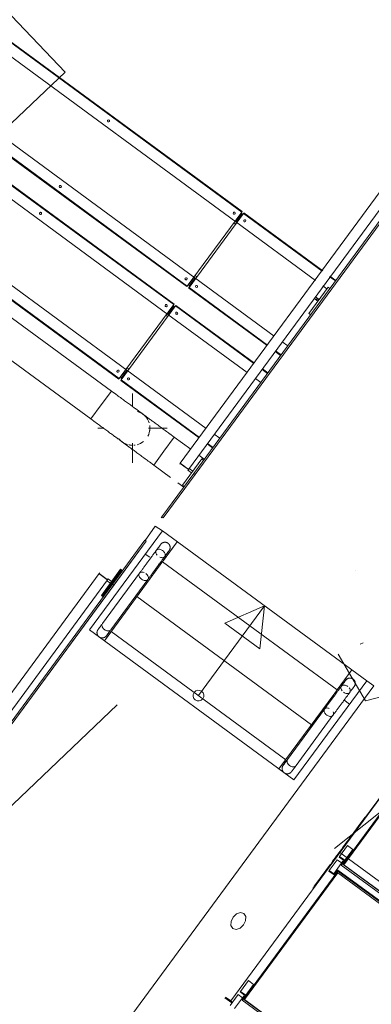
# Model space of a CAD drawing. Header units: metres. Extents: x 135583 to 135939, y 457896 to 458258.
# Tile 260 of 599: x 135780.22 to 135781.84, y 457943.4 to 457947.95. Entities that reach past the tile are written whole.
import ezdxf

# ---------------------------------------------------------------- set-up
doc = ezdxf.new("R2010")
doc.units = ezdxf.units.M
doc.linetypes.add('Hidden', pattern=[4, 2, -2])
doc.layers.add('NIEUWE INSTALLATIE', color=250, linetype='Continuous', lineweight=0)

msp = doc.modelspace()

# ---------------------------------------------------------------- linework, layer by layer
at = {"layer": 'NIEUWE INSTALLATIE', "linetype": 'Hidden'}
for p, q in [((135780.4281, 457947.7094), (135777.6647, 457950.6015)), ((135780.4281, 457947.7094), (135777.6647, 457950.6015)), ((135778.982, 457946.3277), (135780.4281, 457947.7094)), ((135778.982, 457946.3277), (135780.4281, 457947.7094)), ((135779.2223, 457943.4045), (135782.5746, 457946.6076)), ((135779.2223, 457943.4045), (135782.5746, 457946.6076)), ((135780.8746, 457945.6536), (135780.8713, 457945.649)), ((135780.8746, 457945.6536), (135780.8713, 457945.649)), ((135780.541, 457945.1319), (135780.8773, 457945.5896)), ((135780.8773, 457945.5896), (135781.8202, 457944.8969)), ((135781.4839, 457944.4392), (135780.541, 457945.1319)), ((135781.8202, 457944.8969), (135781.4839, 457944.4392)), ((135782.577, 457944.846), (135781.6723, 457944.1214)), ((135782.577, 457944.846), (135781.6723, 457944.1214)), ((135781.6965, 457944.1036), (135782.9375, 457943.1919)), ((135781.6965, 457944.1036), (135782.9375, 457943.1919))]:
    msp.add_line(p, q, dxfattribs=at)
at = {"layer": 'NIEUWE INSTALLATIE'}
for p, q in [((135780.0426, 457947.944), (135781.2434, 457947.0618)), ((135781.2451, 457947.0642), (135780.0444, 457947.9464)), ((135780.0078, 457947.905), (135781.2166, 457947.0169)), ((135782.3085, 457947.7376), (135780.9595, 457945.9015)), ((135781.0272, 457946.759), (135779.8183, 457947.6471)), ((135780.9985, 457945.8729), (135782.3188, 457947.67)), ((135779.7898, 457947.5999), (135780.9906, 457946.7177)), ((135779.7916, 457947.6023), (135780.9923, 457946.7201)), ((135782.3252, 457947.628), (135781.0227, 457945.8551)), ((135781.0291, 457945.8503), (135782.3269, 457947.6169)), ((135779.7288, 457947.5169), (135780.9296, 457946.6347)), ((135780.9314, 457946.6371), (135779.7306, 457947.5193)), ((135779.694, 457947.4779), (135780.9028, 457946.5898)), ((135780.7134, 457946.3319), (135779.5045, 457947.22)), ((135779.476, 457947.1727), (135780.6768, 457946.2906)), ((135779.4778, 457947.1752), (135780.6785, 457946.293)), ((135781.2434, 457947.0618), (135780.9923, 457946.7201)), ((135781.0004, 457946.7142), (135781.2514, 457947.0559)), ((135781.2202, 457947.0218), (135781.245, 457947.0556)), ((135781.2202, 457947.0218), (135781.245, 457947.0556)), ((135781.2398, 457947.0594), (135781.245, 457947.0556)), ((135781.2451, 457947.0642), (135781.2434, 457947.0618)), ((135781.2514, 457947.0559), (135781.6153, 457946.7886)), ((135781.6171, 457946.791), (135781.2532, 457947.0583)), ((135781.2132, 457947.0083), (135781.2073, 457947.0126)), ((135781.2166, 457947.0169), (135781.2202, 457947.0218)), ((135781.2202, 457947.0218), (135781.2166, 457947.0169)), ((135781.2166, 457947.0169), (135781.5845, 457946.7467)), ((135781.0236, 457946.7542), (135780.9987, 457946.7204)), ((135781.0236, 457946.7542), (135780.9987, 457946.7204)), ((135781.0236, 457946.7542), (135781.0272, 457946.759)), ((135781.0272, 457946.759), (135781.0236, 457946.7542)), ((135781.3937, 457946.4897), (135781.0272, 457946.759)), ((135781.0365, 457946.7633), (135781.0285, 457946.7693)), ((135781.649, 457946.7638), (135781.6758, 457946.7441)), ((135781.6776, 457946.7465), (135781.6508, 457946.7662)), ((135780.9923, 457946.7201), (135780.9906, 457946.7177)), ((135780.9986, 457946.7118), (135781.3611, 457946.4454)), ((135781.0004, 457946.7142), (135781.3629, 457946.4479)), ((135781.5533, 457946.5943), (135781.6421, 457946.7152)), ((135781.6182, 457946.7219), (135781.637, 457946.7081)), ((135781.6421, 457946.7152), (135781.6502, 457946.7092)), ((135781.5948, 457946.6507), (135781.5782, 457946.6628)), ((135781.5841, 457946.6709), (135781.6007, 457946.6587)), ((135781.6007, 457946.6587), (135781.5859, 457946.6614)), ((135781.5859, 457946.6614), (135781.5948, 457946.6507)), ((135781.5948, 457946.6507), (135781.6007, 457946.6587)), ((135781.6007, 457946.6587), (135781.5948, 457946.6507)), ((135780.9296, 457946.6347), (135780.6785, 457946.293)), ((135780.6866, 457946.2871), (135780.9376, 457946.6288)), ((135780.9064, 457946.5946), (135780.9312, 457946.6285)), ((135780.9064, 457946.5946), (135780.9312, 457946.6285)), ((135780.9314, 457946.6371), (135780.9296, 457946.6347)), ((135780.9376, 457946.6288), (135780.9394, 457946.6312)), ((135780.9376, 457946.6288), (135781.3, 457946.3625)), ((135781.3018, 457946.3649), (135780.9394, 457946.6312)), ((135780.6419, 457946.2355), (135780.1628, 457946.5875)), ((135780.9015, 457946.5796), (135780.8935, 457946.5855)), ((135780.9028, 457946.5898), (135781.2692, 457946.3206)), ((135781.5614, 457946.5883), (135781.5533, 457946.5943)), ((135781.4556, 457946.4443), (135781.4307, 457946.4626)), ((135780.0681, 457946.4585), (135780.5471, 457946.1066)), ((135781.3981, 457946.4183), (135781.423, 457946.4)), ((135781.3999, 457946.4207), (135781.4248, 457946.4024)), ((135780.7098, 457946.3271), (135780.6849, 457946.2932)), ((135780.7098, 457946.3271), (135780.6849, 457946.2932)), ((135780.7098, 457946.3271), (135780.7134, 457946.3319)), ((135780.7134, 457946.3319), (135780.7098, 457946.3271)), ((135781.0795, 457946.063), (135780.7134, 457946.3319)), ((135780.7227, 457946.3362), (135780.7147, 457946.3421)), ((135781.3371, 457946.3352), (135781.362, 457946.317)), ((135781.3638, 457946.3194), (135781.3389, 457946.3377)), ((135780.6785, 457946.293), (135780.6768, 457946.2906)), ((135780.6848, 457946.2846), (135780.6866, 457946.2871)), ((135780.6848, 457946.2846), (135781.0469, 457946.0187)), ((135780.6866, 457946.2871), (135781.0486, 457946.0211)), ((135781.3064, 457946.2933), (135781.3312, 457946.2751)), ((135780.6419, 457946.2355), (135780.5945, 457946.1711)), ((135780.5945, 457946.1711), (135780.6419, 457946.2355)), ((135780.662, 457946.2207), (135780.6419, 457946.2355)), ((135780.7396, 457946.1633), (135780.7396, 457946.2245)), ((135780.5945, 457946.1711), (135780.5471, 457946.1066)), ((135780.5471, 457946.1066), (135780.5945, 457946.1711)), ((135780.5471, 457946.1066), (135780.5673, 457946.0918)), ((135780.5796, 457946.0645), (135780.6076, 457946.0645)), ((135780.8128, 457946.0645), (135780.8996, 457946.0645)), ((135780.8846, 457945.9579), (135780.932, 457946.0224)), ((135780.932, 457946.0224), (135780.8846, 457945.9579)), ((135780.932, 457946.0224), (135780.9118, 457946.0372)), ((135781.0083, 457945.9663), (135780.932, 457946.0224)), ((135781.1418, 457946.0172), (135781.1169, 457946.0355)), ((135780.7396, 457945.9045), (135780.7396, 457945.9947)), ((135781.0843, 457945.9911), (135781.1092, 457945.9729)), ((135781.0861, 457945.9935), (135781.111, 457945.9753)), ((135780.8373, 457945.8934), (135780.8846, 457945.9579)), ((135780.8846, 457945.9579), (135780.8373, 457945.8934)), ((135780.9702, 457945.8006), (135781.059, 457945.9215)), ((135781.0707, 457945.9205), (135781.0458, 457945.9387)), ((135781.059, 457945.9215), (135781.0671, 457945.9155)), ((135780.8171, 457945.9082), (135780.8373, 457945.8934)), ((135780.8373, 457945.8934), (135780.9155, 457945.836)), ((135780.979, 457945.8872), (135780.974, 457945.8909)), ((135781.0116, 457945.857), (135780.9951, 457945.8691)), ((135780.9985, 457945.8729), (135780.9978, 457945.8734)), ((135781.001, 457945.8772), (135781.0176, 457945.865)), ((135780.8747, 457945.6536), (135781.0227, 457945.8551)), ((135781.0291, 457945.8504), (135780.8811, 457945.6489)), ((135781.0176, 457945.865), (135781.0116, 457945.857)), ((135781.0291, 457945.8503), (135781.0227, 457945.8551)), ((135781.0227, 457945.8551), (135781.0291, 457945.8504)), ((135780.9492, 457945.8112), (135780.976, 457945.7915)), ((135780.9783, 457945.7947), (135780.9702, 457945.8006)), ((135780.8811, 457945.6489), (135780.8747, 457945.6536)), ((135780.8436, 457945.6113), (135780.7983, 457945.5454)), ((135780.8773, 457945.5896), (135780.8436, 457945.6113)), ((135780.541, 457945.1319), (135780.8773, 457945.5896)), ((135780.8027, 457945.5422), (135777.9608, 457941.6739)), ((135780.7962, 457945.5469), (135780.6482, 457945.3454)), ((135780.6547, 457945.3407), (135780.8027, 457945.5422)), ((135780.8027, 457945.5422), (135780.7962, 457945.5469)), ((135780.7983, 457945.5454), (135780.8027, 457945.5422)), ((135780.9458, 457945.5393), (135780.8668, 457945.4318)), ((135780.9458, 457945.5393), (135780.8777, 457945.4466)), ((135780.7983, 457945.4821), (135780.8187, 457945.4672)), ((135780.8668, 457945.4318), (135780.6095, 457945.0816)), ((135780.8592, 457945.4374), (135780.8668, 457945.4318)), ((135780.8777, 457945.4466), (135781.6836, 457944.8546)), ((135780.5851, 457945.3918), (135778.0392, 457941.9265)), ((135780.6846, 457945.4118), (135780.5958, 457945.2909)), ((135780.6837, 457945.4106), (135780.5995, 457945.2881)), ((135780.6046, 457945.3775), (135780.5996, 457945.3812)), ((135780.7719, 457945.394), (135780.6005, 457945.1608)), ((135780.6038, 457945.285), (135780.6884, 457945.409)), ((135780.6884, 457945.409), (135780.6837, 457945.4106)), ((135780.6926, 457945.4059), (135780.6846, 457945.4118)), ((135782.6422, 457945.3909), (135781.1928, 457943.4181)), ((135781.77, 457945.4067), (135781.7697, 457945.4069)), ((135778.0781, 457941.8979), (135780.624, 457945.3632)), ((135780.6482, 457945.3454), (135778.1023, 457941.8801)), ((135778.1088, 457941.8754), (135780.6547, 457945.3407)), ((135780.6184, 457945.3674), (135780.6214, 457945.3651)), ((135780.6215, 457945.3589), (135780.6372, 457945.3473)), ((135780.6431, 457945.3554), (135780.6266, 457945.3675)), ((135780.6372, 457945.3473), (135780.6431, 457945.3554)), ((135780.6394, 457945.1322), (135780.8101, 457945.3645)), ((135780.6482, 457945.3454), (135780.6547, 457945.3407)), ((135780.6482, 457945.3454), (135780.6547, 457945.3407)), ((135780.8101, 457945.3645), (135780.8104, 457945.3649)), ((135780.5958, 457945.2909), (135780.6038, 457945.285)), ((135780.5995, 457945.2881), (135780.603, 457945.2856)), ((135780.603, 457945.2856), (135780.6038, 457945.285)), ((135780.7593, 457945.2855), (135781.5652, 457944.6934)), ((135781.0438, 457944.8282), (135781.3487, 457945.2433)), ((135781.3487, 457945.2433), (135781.1656, 457945.1629)), ((135781.3487, 457945.2433), (135781.3268, 457945.0445)), ((135781.1656, 457945.1629), (135781.3268, 457945.0445)), ((135780.6095, 457945.0816), (135780.541, 457945.1319)), ((135780.6409, 457945.1243), (135780.6095, 457945.0816)), ((135780.6409, 457945.1243), (135781.4468, 457944.5322)), ((135781.4468, 457944.5322), (135780.6409, 457945.1243)), ((135781.7904, 457945.0665), (135781.8037, 457945.0719)), ((135781.6727, 457944.8397), (135781.7517, 457944.9472)), ((135781.6836, 457944.8546), (135781.7517, 457944.9472)), ((135778.9345, 457940.9015), (135781.8524, 457944.8732)), ((135781.8202, 457944.8969), (135781.4839, 457944.4392)), ((135781.8524, 457944.8732), (135781.8202, 457944.8969)), ((135781.4154, 457944.4895), (135781.6727, 457944.8397)), ((135781.6791, 457944.8351), (135781.6727, 457944.8397)), ((135781.561, 457944.6778), (135781.6525, 457944.8097)), ((135781.6525, 457944.8097), (135781.5724, 457944.6934)), ((135781.7412, 457944.7894), (135781.7147, 457944.8089)), ((135781.6258, 457944.766), (135781.4544, 457944.5327)), ((135781.494, 457944.5051), (135781.6647, 457944.7374)), ((135781.626, 457944.7663), (135781.6258, 457944.766)), ((135781.8016, 457944.2484), (135782.1733, 457944.7543)), ((135781.5724, 457944.6934), (135781.561, 457944.6778)), ((135782.1446, 457944.6406), (135781.7109, 457944.0502)), ((135782.1445, 457944.6319), (135781.7146, 457944.0467)), ((135781.4154, 457944.4895), (135781.4468, 457944.5322)), ((135781.4839, 457944.4392), (135781.4154, 457944.4895)), ((135781.7281, 457944.1517), (135781.7934, 457944.2406)), ((135781.7934, 457944.2406), (135781.8125, 457944.2665)), ((135781.7958, 457944.2389), (135781.7934, 457944.2406)), ((135781.8024, 457944.2478), (135781.8, 457944.2496)), ((135781.8149, 457944.2648), (135781.8125, 457944.2665)), ((135781.658, 457944.053), (135781.7297, 457944.1505)), ((135781.7305, 457944.15), (135781.7281, 457944.1517)), ((135781.6953, 457944.0851), (135781.732, 457944.1351)), ((135781.7562, 457944.1173), (135781.7194, 457944.0673)), ((135781.7562, 457944.1173), (135781.732, 457944.1351)), ((135781.5845, 457943.9563), (135781.653, 457944.0495)), ((135781.6477, 457944.0203), (135781.6844, 457944.0703)), ((135781.6555, 457944.0478), (135781.653, 457944.0495)), ((135781.6564, 457944.0541), (135781.6588, 457944.0524)), ((135781.7135, 457944.0677), (135781.6678, 457944.0055)), ((135781.7046, 457944.0555), (135781.6844, 457944.0703)), ((135781.6953, 457944.0851), (135781.6934, 457944.0825)), ((135781.6934, 457944.0825), (135781.7135, 457944.0677)), ((135781.7194, 457944.0673), (135781.6953, 457944.0851)), ((135781.7029, 457944.0448), (135781.7194, 457944.0673)), ((135781.7237, 457944.0676), (135781.7211, 457944.0695)), ((135781.729, 457944.0748), (135781.7264, 457944.0768)), ((135781.7304, 457944.0767), (135781.7277, 457944.0786)), ((135781.6869, 457944.0175), (135781.2532, 457943.4272)), ((135781.6868, 457944.0089), (135781.2568, 457943.4237)), ((135781.6477, 457944.0203), (135781.6458, 457944.0177)), ((135781.6458, 457944.0177), (135781.67, 457944)), ((135781.6678, 457944.0055), (135781.6477, 457944.0203)), ((135781.67, 457944), (135781.686, 457944.0218)), ((135781.6857, 457944.0214), (135782.8623, 457943.1569)), ((135781.6865, 457944.0225), (135782.8631, 457943.1581)), ((135781.6868, 457944.0089), (135782.2553, 457943.5912)), ((135782.2635, 457943.5939), (135781.6869, 457944.0175)), ((135781.7029, 457944.0448), (135782.8795, 457943.1803)), ((135781.7113, 457944.0477), (135782.285, 457943.6262)), ((135782.2831, 457943.629), (135781.7146, 457944.0467)), ((135781.5721, 457943.9393), (135781.5745, 457943.9376)), ((135781.587, 457943.9545), (135781.5845, 457943.9563)), ((135781.2375, 457943.462), (135781.2743, 457943.512)), ((135781.2985, 457943.4943), (135781.2743, 457943.512)), ((135781.2375, 457943.462), (135781.2356, 457943.4595)), ((135781.2356, 457943.4595), (135781.2558, 457943.4446)), ((135781.2617, 457943.4443), (135781.2375, 457943.462)), ((135781.2985, 457943.4943), (135781.2617, 457943.4443)), ((135781.1982, 457943.4084), (135781.1659, 457943.4321)), ((135781.1928, 457943.4181), (135781.1687, 457943.4358)), ((135781.19, 457943.3973), (135781.2267, 457943.4473)), ((135781.2009, 457943.4121), (135781.1928, 457943.4181)), ((135781.2558, 457943.4446), (135781.2101, 457943.3825)), ((135781.2469, 457943.4325), (135781.2267, 457943.4473)), ((135781.2452, 457943.4217), (135781.2617, 457943.4443)), ((135781.2452, 457943.4217), (135782.4218, 457942.5573)), ((135781.2536, 457943.4247), (135781.8273, 457943.0032)), ((135781.8254, 457943.006), (135781.2568, 457943.4237)), ((135781.266, 457943.4446), (135781.2633, 457943.4465)), ((135781.2713, 457943.4518), (135781.2687, 457943.4537)), ((135781.2726, 457943.4537), (135781.27, 457943.4556))]:
    msp.add_line(p, q, dxfattribs=at)
at = {"layer": 'NIEUWE INSTALLATIE', "flags": 128}
for points in [[(135780.7869, 457946.129), (135780.786, 457946.1296), (135780.7853, 457946.1301), (135780.7844, 457946.1308), (135780.7834, 457946.1316), (135780.7821, 457946.1325), (135780.7806, 457946.1336), (135780.7789, 457946.1348), (135780.7771, 457946.1362), (135780.775, 457946.1377), (135780.7728, 457946.1393), (135780.7704, 457946.1411), (135780.7679, 457946.143), (135780.7651, 457946.145), (135780.7622, 457946.1471), (135780.7591, 457946.1494), (135780.7559, 457946.1517), (135780.7526, 457946.1542), (135780.749, 457946.1568), (135780.7454, 457946.1595), (135780.7416, 457946.1623), (135780.7377, 457946.1651), (135780.7337, 457946.1681), (135780.7295, 457946.1711), (135780.7253, 457946.1743), (135780.7209, 457946.1775), (135780.7164, 457946.1807), (135780.7119, 457946.1841), (135780.7073, 457946.1875), (135780.7026, 457946.1909), (135780.6978, 457946.1944), (135780.693, 457946.198), (135780.6882, 457946.2015), (135780.6833, 457946.2051), (135780.6783, 457946.2088), (135780.6733, 457946.2124), (135780.6684, 457946.2161), (135780.6634, 457946.2197), (135780.662, 457946.2207)], [(135780.7634, 457946.1409), (135780.7665, 457946.1398), (135780.7695, 457946.1387), (135780.7724, 457946.1374), (135780.7753, 457946.1361), (135780.7781, 457946.1346), (135780.7809, 457946.133), (135780.7836, 457946.1313), (135780.7862, 457946.1295), (135780.7869, 457946.129)], [(135780.7869, 457946.129), (135780.7878, 457946.1283), (135780.7885, 457946.1278), (135780.7894, 457946.1271), (135780.7905, 457946.1263), (135780.7918, 457946.1254), (135780.7933, 457946.1243)], [(135780.7968, 457946.1217), (135780.7988, 457946.1202), (135780.801, 457946.1186), (135780.8034, 457946.1168), (135780.806, 457946.1149), (135780.8088, 457946.1129), (135780.8117, 457946.1108), (135780.8147, 457946.1085), (135780.8179, 457946.1062), (135780.8213, 457946.1037), (135780.8248, 457946.1011), (135780.8285, 457946.0984), (135780.8323, 457946.0957), (135780.8362, 457946.0928), (135780.8402, 457946.0898), (135780.8444, 457946.0868), (135780.8486, 457946.0836), (135780.853, 457946.0804), (135780.8574, 457946.0772), (135780.862, 457946.0738), (135780.8666, 457946.0704), (135780.8713, 457946.067), (135780.876, 457946.0635), (135780.8808, 457946.06), (135780.8857, 457946.0564), (135780.8906, 457946.0528), (135780.8956, 457946.0492), (135780.9005, 457946.0455), (135780.9055, 457946.0419), (135780.9105, 457946.0382), (135780.9118, 457946.0372)], [(135780.5673, 457946.0918), (135780.5723, 457946.0881), (135780.5773, 457946.0845), (135780.5822, 457946.0808), (135780.5872, 457946.0772), (135780.5921, 457946.0736), (135780.597, 457946.07), (135780.6018, 457946.0664), (135780.6066, 457946.0629), (135780.6113, 457946.0595), (135780.6159, 457946.0561), (135780.6205, 457946.0527), (135780.625, 457946.0494), (135780.6294, 457946.0462), (135780.6336, 457946.043), (135780.6378, 457946.04), (135780.6419, 457946.037), (135780.6458, 457946.0341), (135780.6497, 457946.0313), (135780.6533, 457946.0286), (135780.6569, 457946.026), (135780.6603, 457946.0235), (135780.6636, 457946.0211), (135780.6667, 457946.0188), (135780.6696, 457946.0166), (135780.6724, 457946.0146), (135780.675, 457946.0126), (135780.6775, 457946.0109), (135780.6797, 457946.0092), (135780.6818, 457946.0077), (135780.6837, 457946.0063), (135780.6854, 457946.005), (135780.687, 457946.0039), (135780.6883, 457946.0029), (135780.6894, 457946.0021), (135780.6904, 457946.0014), (135780.6911, 457946.0008), (135780.6917, 457946.0004)], [(135780.6922, 457946), (135780.6897, 457946.002), (135780.6872, 457946.004), (135780.6848, 457946.0062), (135780.6825, 457946.0084), (135780.6803, 457946.0107), (135780.6782, 457946.0131), (135780.6762, 457946.0156)], [(135780.8171, 457945.9082), (135780.8121, 457945.9119), (135780.8071, 457945.9156), (135780.8022, 457945.9192), (135780.7972, 457945.9229), (135780.7923, 457945.9265), (135780.7874, 457945.9301), (135780.7826, 457945.9336), (135780.7778, 457945.9371), (135780.7731, 457945.9406), (135780.7685, 457945.944), (135780.7639, 457945.9473), (135780.7594, 457945.9506), (135780.755, 457945.9538), (135780.7508, 457945.957), (135780.7466, 457945.9601), (135780.7425, 457945.9631), (135780.7386, 457945.966), (135780.7347, 457945.9688), (135780.7311, 457945.9715), (135780.7275, 457945.9741), (135780.7241, 457945.9766), (135780.7208, 457945.979), (135780.7177, 457945.9813), (135780.7148, 457945.9834), (135780.712, 457945.9855), (135780.7094, 457945.9874), (135780.7069, 457945.9892), (135780.7047, 457945.9909), (135780.7026, 457945.9924), (135780.7007, 457945.9938), (135780.699, 457945.995), (135780.6974, 457945.9962), (135780.6961, 457945.9971), (135780.695, 457945.998), (135780.694, 457945.9987), (135780.6933, 457945.9992), (135780.6927, 457945.9996)], [(135780.8696, 457945.527), (135780.8695, 457945.527), (135780.8694, 457945.5268), (135780.8692, 457945.5265), (135780.8688, 457945.526), (135780.8684, 457945.5254), (135780.8679, 457945.5247), (135780.8673, 457945.5239), (135780.8666, 457945.523), (135780.8658, 457945.5219), (135780.8649, 457945.5207), (135780.864, 457945.5194), (135780.8629, 457945.5179), (135780.8618, 457945.5164), (135780.8606, 457945.5147), (135780.8593, 457945.513), (135780.8579, 457945.5111), (135780.8564, 457945.5091), (135780.8549, 457945.507), (135780.8533, 457945.5049), (135780.8516, 457945.5026), (135780.8499, 457945.5002), (135780.8481, 457945.4978), (135780.8463, 457945.4953), (135780.8443, 457945.4927), (135780.8424, 457945.49), (135780.8404, 457945.4873), (135780.8383, 457945.4844), (135780.8362, 457945.4816), (135780.834, 457945.4786), (135780.8318, 457945.4757), (135780.8296, 457945.4726), (135780.8274, 457945.4696), (135780.8251, 457945.4665), (135780.8228, 457945.4633), (135780.8205, 457945.4602), (135780.8181, 457945.457), (135780.8158, 457945.4538), (135780.8134, 457945.4505), (135780.811, 457945.4473), (135780.8087, 457945.4441), (135780.8063, 457945.4409), (135780.8039, 457945.4377), (135780.8016, 457945.4345), (135780.7993, 457945.4313), (135780.7969, 457945.4281), (135780.7946, 457945.425), (135780.7924, 457945.4219), (135780.7901, 457945.4189), (135780.7879, 457945.4159), (135780.7858, 457945.4129), (135780.7836, 457945.41), (135780.7815, 457945.4072), (135780.7795, 457945.4044), (135780.7775, 457945.4017), (135780.7755, 457945.399), (135780.7737, 457945.3965), (135780.7719, 457945.3941)], [(135780.8658, 457945.5219), (135780.8663, 457945.5226), (135780.867, 457945.5236), (135780.8677, 457945.5244), (135780.8682, 457945.5252), (135780.8687, 457945.5258), (135780.8691, 457945.5263), (135780.8693, 457945.5267), (135780.8695, 457945.5269), (135780.8696, 457945.527)], [(135780.8696, 457945.527), (135780.8702, 457945.5278), (135780.8708, 457945.5286), (135780.8714, 457945.5293), (135780.8721, 457945.53), (135780.8728, 457945.5306), (135780.8736, 457945.5313), (135780.8743, 457945.5319), (135780.8751, 457945.5324), (135780.8759, 457945.533), (135780.8767, 457945.5335), (135780.8775, 457945.534), (135780.8784, 457945.5344), (135780.8793, 457945.5348), (135780.8802, 457945.5352), (135780.8811, 457945.5355), (135780.882, 457945.5358), (135780.8829, 457945.5361), (135780.8839, 457945.5363), (135780.8848, 457945.5365), (135780.8858, 457945.5367), (135780.8867, 457945.5368), (135780.8877, 457945.5369), (135780.8886, 457945.5369), (135780.8896, 457945.5369), (135780.8906, 457945.5368), (135780.8915, 457945.5368), (135780.8925, 457945.5367), (135780.8934, 457945.5365), (135780.8944, 457945.5363), (135780.8953, 457945.5361), (135780.8963, 457945.5358), (135780.8972, 457945.5355), (135780.8981, 457945.5351), (135780.899, 457945.5348), (135780.8998, 457945.5344), (135780.9007, 457945.5339), (135780.9015, 457945.5334), (135780.9023, 457945.5329), (135780.9031, 457945.5324), (135780.9034, 457945.5322)], [(135780.9034, 457945.5322), (135780.9041, 457945.5316), (135780.9049, 457945.531), (135780.9056, 457945.5304), (135780.9063, 457945.5297), (135780.9069, 457945.529), (135780.9076, 457945.5283), (135780.9082, 457945.5275), (135780.9088, 457945.5267), (135780.9093, 457945.5259), (135780.9098, 457945.5251), (135780.9103, 457945.5243), (135780.9107, 457945.5234), (135780.9111, 457945.5225), (135780.9115, 457945.5216), (135780.9118, 457945.5207), (135780.9121, 457945.5198), (135780.9124, 457945.5189), (135780.9126, 457945.5179), (135780.9128, 457945.517), (135780.913, 457945.516), (135780.9131, 457945.5151), (135780.9132, 457945.5141), (135780.9132, 457945.5132), (135780.9132, 457945.5122), (135780.9132, 457945.5112), (135780.9131, 457945.5103), (135780.913, 457945.5093), (135780.9128, 457945.5084), (135780.9126, 457945.5074), (135780.9124, 457945.5065), (135780.9121, 457945.5055), (135780.9118, 457945.5046), (135780.9115, 457945.5037), (135780.9111, 457945.5028), (135780.9107, 457945.502), (135780.9102, 457945.5011), (135780.9097, 457945.5003), (135780.9092, 457945.4995), (135780.9087, 457945.4987), (135780.9085, 457945.4984)], [(135780.8105, 457945.365), (135780.8123, 457945.3675), (135780.8142, 457945.37), (135780.8161, 457945.3726), (135780.8181, 457945.3753), (135780.8201, 457945.3781), (135780.8222, 457945.3809), (135780.8243, 457945.3838), (135780.8265, 457945.3868), (135780.8287, 457945.3898), (135780.8309, 457945.3928), (135780.8332, 457945.3959), (135780.8355, 457945.399), (135780.8378, 457945.4022), (135780.8401, 457945.4054), (135780.8425, 457945.4086), (135780.8448, 457945.4118), (135780.8472, 457945.415), (135780.8496, 457945.4182), (135780.8519, 457945.4214), (135780.8543, 457945.4246), (135780.8567, 457945.4278), (135780.859, 457945.431), (135780.8613, 457945.4342), (135780.8636, 457945.4373), (135780.8659, 457945.4405), (135780.8682, 457945.4435), (135780.8704, 457945.4466), (135780.8726, 457945.4496), (135780.8748, 457945.4525), (135780.8769, 457945.4554), (135780.879, 457945.4582), (135780.881, 457945.461), (135780.883, 457945.4636), (135780.8849, 457945.4663), (135780.8867, 457945.4688), (135780.8885, 457945.4713), (135780.8903, 457945.4736), (135780.892, 457945.4759), (135780.8936, 457945.4781), (135780.8951, 457945.4802), (135780.8966, 457945.4822), (135780.898, 457945.4841), (135780.8993, 457945.4859), (135780.9005, 457945.4875), (135780.9016, 457945.4891), (135780.9027, 457945.4905), (135780.9037, 457945.4919), (135780.9046, 457945.4931), (135780.9054, 457945.4942), (135780.9061, 457945.4952), (135780.9067, 457945.496), (135780.9073, 457945.4967), (135780.9077, 457945.4973), (135780.908, 457945.4978), (135780.9083, 457945.4981), (135780.9085, 457945.4984), (135780.9085, 457945.4984)], [(135780.9085, 457945.4984), (135780.9085, 457945.4984), (135780.9083, 457945.4982), (135780.9081, 457945.4979), (135780.9078, 457945.4974), (135780.9073, 457945.4968), (135780.9068, 457945.4961), (135780.9062, 457945.4953), (135780.9055, 457945.4944), (135780.9047, 457945.4933), (135780.9046, 457945.4931)], [(135780.6005, 457945.1608), (135780.5988, 457945.1584), (135780.5971, 457945.1561), (135780.5955, 457945.1539), (135780.5939, 457945.1518), (135780.5924, 457945.1498), (135780.591, 457945.1479), (135780.5897, 457945.146), (135780.5884, 457945.1444), (135780.5873, 457945.1428), (135780.5862, 457945.1413), (135780.5852, 457945.1399), (135780.5843, 457945.1387), (135780.5835, 457945.1376), (135780.5827, 457945.1366), (135780.5821, 457945.1357), (135780.5815, 457945.1349), (135780.5811, 457945.1343), (135780.5807, 457945.1338), (135780.5804, 457945.1335), (135780.5803, 457945.1332), (135780.5802, 457945.1331)], [(135780.5842, 457945.1002), (135780.5838, 457945.1005), (135780.5831, 457945.1012), (135780.5824, 457945.1019), (135780.5817, 457945.1026), (135780.5811, 457945.1033), (135780.5805, 457945.104), (135780.5799, 457945.1048), (135780.5794, 457945.1056), (135780.5789, 457945.1064), (135780.5784, 457945.1073), (135780.578, 457945.1081), (135780.5775, 457945.109), (135780.5772, 457945.1099), (135780.5768, 457945.1108), (135780.5765, 457945.1117), (135780.5763, 457945.1126), (135780.576, 457945.1136), (135780.5759, 457945.1145), (135780.5757, 457945.1155), (135780.5756, 457945.1164), (135780.5755, 457945.1174), (135780.5755, 457945.1184), (135780.5755, 457945.1193), (135780.5755, 457945.1203), (135780.5756, 457945.1213), (135780.5757, 457945.1222), (135780.5759, 457945.1232), (135780.5761, 457945.1241), (135780.5763, 457945.1251), (135780.5766, 457945.126), (135780.5769, 457945.1269), (135780.5772, 457945.1278), (135780.5776, 457945.1287), (135780.578, 457945.1296), (135780.5785, 457945.1304), (135780.5789, 457945.1313), (135780.5795, 457945.1321), (135780.58, 457945.1329), (135780.5802, 457945.1331)], [(135780.5802, 457945.1331), (135780.5802, 457945.1332), (135780.5804, 457945.1333), (135780.5806, 457945.1337), (135780.5809, 457945.1341), (135780.5813, 457945.1347), (135780.5819, 457945.1354), (135780.5825, 457945.1362), (135780.5832, 457945.1372), (135780.584, 457945.1383), (135780.5843, 457945.1387)], [(135780.6191, 457945.1045), (135780.6185, 457945.1037), (135780.6179, 457945.103), (135780.6172, 457945.1023), (135780.6166, 457945.1016), (135780.6159, 457945.1009), (135780.6151, 457945.1003), (135780.6144, 457945.0997), (135780.6136, 457945.0991), (135780.6128, 457945.0986), (135780.612, 457945.098), (135780.6111, 457945.0976), (135780.6103, 457945.0971), (135780.6094, 457945.0967), (135780.6085, 457945.0963), (135780.6076, 457945.096), (135780.6067, 457945.0957), (135780.6058, 457945.0954), (135780.6048, 457945.0952), (135780.6039, 457945.095), (135780.6029, 457945.0949), (135780.602, 457945.0948), (135780.601, 457945.0947), (135780.6, 457945.0946), (135780.5991, 457945.0946), (135780.5981, 457945.0947), (135780.5971, 457945.0948), (135780.5962, 457945.0949), (135780.5952, 457945.095), (135780.5943, 457945.0952), (135780.5934, 457945.0955), (135780.5924, 457945.0957), (135780.5915, 457945.096), (135780.5906, 457945.0964), (135780.5897, 457945.0968), (135780.5888, 457945.0972), (135780.588, 457945.0976), (135780.5872, 457945.0981), (135780.5866, 457945.0985)], [(135780.6191, 457945.1045), (135780.6191, 457945.1046), (135780.6193, 457945.1047), (135780.6195, 457945.1051), (135780.6198, 457945.1055), (135780.6203, 457945.1061), (135780.6208, 457945.1068), (135780.6214, 457945.1076), (135780.6221, 457945.1086), (135780.6229, 457945.1097), (135780.6238, 457945.1109), (135780.6247, 457945.1122), (135780.6258, 457945.1136), (135780.6269, 457945.1151), (135780.6281, 457945.1168), (135780.6294, 457945.1186), (135780.6308, 457945.1204), (135780.6323, 457945.1224), (135780.6338, 457945.1245), (135780.6354, 457945.1267), (135780.637, 457945.1289), (135780.6388, 457945.1313), (135780.6394, 457945.1322)], [(135780.6229, 457945.1096), (135780.6222, 457945.1087), (135780.6215, 457945.1078), (135780.6209, 457945.1069), (135780.6203, 457945.1062), (135780.6199, 457945.1056), (135780.6196, 457945.1051), (135780.6193, 457945.1048), (135780.6192, 457945.1046), (135780.6191, 457945.1045)], [(135780.6394, 457945.1322), (135780.6391, 457945.1317), (135780.6388, 457945.1313)], [(135782.879, 457945.0803), (135781.8154, 457944.8038), (135781.6888, 457945.0199)], [(135781.7238, 457944.8995), (135781.7238, 457944.8994), (135781.7236, 457944.8992), (135781.7234, 457944.8989), (135781.7231, 457944.8984), (135781.7227, 457944.8978), (135781.7221, 457944.8971), (135781.7215, 457944.8963), (135781.7208, 457944.8954), (135781.72, 457944.8943), (135781.7192, 457944.8931), (135781.7182, 457944.8918), (135781.7171, 457944.8903), (135781.716, 457944.8888), (135781.7148, 457944.8871), (135781.7135, 457944.8854), (135781.7121, 457944.8835), (135781.7107, 457944.8815), (135781.7091, 457944.8794), (135781.7075, 457944.8773), (135781.7059, 457944.875), (135781.7041, 457944.8727), (135781.7024, 457944.8702), (135781.7005, 457944.8677), (135781.6986, 457944.8651), (135781.6966, 457944.8624), (135781.6946, 457944.8597), (135781.6925, 457944.8568), (135781.6904, 457944.854), (135781.6883, 457944.851), (135781.6861, 457944.8481), (135781.6839, 457944.845), (135781.6816, 457944.842), (135781.6793, 457944.8389), (135781.677, 457944.8357), (135781.6747, 457944.8326), (135781.6724, 457944.8294), (135781.67, 457944.8262), (135781.6676, 457944.823), (135781.6653, 457944.8197), (135781.6629, 457944.8165), (135781.6605, 457944.8133), (135781.6582, 457944.8101), (135781.6558, 457944.8069), (135781.6535, 457944.8037), (135781.6512, 457944.8006), (135781.6489, 457944.7974), (135781.6466, 457944.7943), (135781.6444, 457944.7913), (135781.6422, 457944.7883), (135781.64, 457944.7853), (135781.6379, 457944.7824), (135781.6358, 457944.7796), (135781.6337, 457944.7768), (135781.6317, 457944.7741), (135781.6298, 457944.7714), (135781.6279, 457944.7689), (135781.6261, 457944.7664), (135781.6258, 457944.766)], [(135781.6647, 457944.7374), (135781.6665, 457944.7399), (135781.6684, 457944.7424), (135781.6703, 457944.745), (135781.6723, 457944.7477), (135781.6744, 457944.7505), (135781.6764, 457944.7534), (135781.6786, 457944.7563), (135781.6807, 457944.7592), (135781.6829, 457944.7622), (135781.6852, 457944.7652), (135781.6874, 457944.7683), (135781.6897, 457944.7714), (135781.692, 457944.7746), (135781.6944, 457944.7778), (135781.6967, 457944.781), (135781.6991, 457944.7842), (135781.7014, 457944.7874), (135781.7038, 457944.7906), (135781.7062, 457944.7938), (135781.7085, 457944.797), (135781.7109, 457944.8003), (135781.7132, 457944.8034), (135781.7156, 457944.8066), (135781.7179, 457944.8098), (135781.7202, 457944.8129), (135781.7224, 457944.8159), (135781.7246, 457944.819), (135781.7268, 457944.822), (135781.729, 457944.8249), (135781.7311, 457944.8278), (135781.7332, 457944.8306), (135781.7352, 457944.8334), (135781.7372, 457944.8361), (135781.7391, 457944.8387), (135781.741, 457944.8412), (135781.7428, 457944.8437), (135781.7445, 457944.846), (135781.7462, 457944.8483), (135781.7478, 457944.8505), (135781.7493, 457944.8526), (135781.7508, 457944.8546), (135781.7522, 457944.8565), (135781.7535, 457944.8583), (135781.7547, 457944.8599), (135781.7559, 457944.8615), (135781.757, 457944.863), (135781.7579, 457944.8643), (135781.7588, 457944.8655), (135781.7596, 457944.8666), (135781.7603, 457944.8676), (135781.761, 457944.8684), (135781.7615, 457944.8691), (135781.7619, 457944.8697), (135781.7623, 457944.8702), (135781.7625, 457944.8706), (135781.7627, 457944.8708), (135781.7628, 457944.8709)], [(135781.7201, 457944.8943), (135781.7205, 457944.895), (135781.7213, 457944.896), (135781.7219, 457944.8968), (135781.7225, 457944.8976), (135781.7229, 457944.8982), (135781.7233, 457944.8987), (135781.7236, 457944.8991), (135781.7237, 457944.8993), (135781.7238, 457944.8994)], [(135781.7238, 457944.8995), (135781.7244, 457944.9002), (135781.725, 457944.901), (135781.7257, 457944.9017), (135781.7264, 457944.9024), (135781.7271, 457944.903), (135781.7278, 457944.9037), (135781.7285, 457944.9043), (135781.7293, 457944.9048), (135781.7301, 457944.9054), (135781.7309, 457944.9059), (135781.7318, 457944.9064), (135781.7326, 457944.9068), (135781.7335, 457944.9072), (135781.7344, 457944.9076), (135781.7353, 457944.9079), (135781.7362, 457944.9082), (135781.7372, 457944.9085), (135781.7381, 457944.9087), (135781.739, 457944.9089), (135781.74, 457944.9091), (135781.741, 457944.9092), (135781.7419, 457944.9093), (135781.7429, 457944.9093), (135781.7438, 457944.9093), (135781.7448, 457944.9093), (135781.7458, 457944.9092), (135781.7467, 457944.9091), (135781.7477, 457944.9089), (135781.7486, 457944.9087), (135781.7496, 457944.9085), (135781.7505, 457944.9082), (135781.7514, 457944.9079), (135781.7523, 457944.9076), (135781.7532, 457944.9072), (135781.7541, 457944.9068), (135781.7549, 457944.9063), (135781.7558, 457944.9058), (135781.7566, 457944.9053), (135781.7574, 457944.9048), (135781.7576, 457944.9046)], [(135781.7576, 457944.9046), (135781.7584, 457944.904), (135781.7591, 457944.9034), (135781.7598, 457944.9028), (135781.7605, 457944.9021), (135781.7612, 457944.9014), (135781.7618, 457944.9007), (135781.7624, 457944.8999), (135781.763, 457944.8991), (135781.7635, 457944.8983), (135781.764, 457944.8975), (135781.7645, 457944.8967), (135781.765, 457944.8958), (135781.7654, 457944.8949), (135781.7658, 457944.894), (135781.7661, 457944.8931), (135781.7664, 457944.8922), (135781.7667, 457944.8913), (135781.7669, 457944.8904), (135781.7671, 457944.8894), (135781.7672, 457944.8885), (135781.7673, 457944.8875), (135781.7674, 457944.8865), (135781.7674, 457944.8856), (135781.7674, 457944.8846), (135781.7674, 457944.8836), (135781.7673, 457944.8827), (135781.7672, 457944.8817), (135781.767, 457944.8808), (135781.7669, 457944.8798), (135781.7666, 457944.8789), (135781.7663, 457944.878), (135781.766, 457944.877), (135781.7657, 457944.8761), (135781.7653, 457944.8752), (135781.7649, 457944.8744), (135781.7645, 457944.8735), (135781.764, 457944.8727), (135781.7635, 457944.8719), (135781.7629, 457944.8711), (135781.7628, 457944.8709)], [(135781.7628, 457944.8709), (135781.7627, 457944.8708), (135781.7626, 457944.8706), (135781.7623, 457944.8703), (135781.762, 457944.8698), (135781.7616, 457944.8692), (135781.7611, 457944.8685), (135781.7605, 457944.8677), (135781.7598, 457944.8668), (135781.759, 457944.8657), (135781.7588, 457944.8655)], [(135781.4384, 457944.4726), (135781.4381, 457944.4729), (135781.4373, 457944.4736), (135781.4366, 457944.4743), (135781.436, 457944.475), (135781.4354, 457944.4757), (135781.4347, 457944.4764), (135781.4342, 457944.4772), (135781.4336, 457944.478), (135781.4331, 457944.4788), (135781.4326, 457944.4797), (135781.4322, 457944.4805), (135781.4318, 457944.4814), (135781.4314, 457944.4823), (135781.4311, 457944.4832), (135781.4308, 457944.4841), (135781.4305, 457944.4851), (135781.4303, 457944.486), (135781.4301, 457944.4869), (135781.4299, 457944.4879), (135781.4298, 457944.4889), (135781.4298, 457944.4898), (135781.4297, 457944.4908), (135781.4297, 457944.4917), (135781.4298, 457944.4927), (135781.4298, 457944.4937), (135781.43, 457944.4946), (135781.4301, 457944.4956), (135781.4303, 457944.4965), (135781.4305, 457944.4975), (135781.4308, 457944.4984), (135781.4311, 457944.4993), (135781.4315, 457944.5002), (135781.4318, 457944.5011), (135781.4323, 457944.502), (135781.4327, 457944.5028), (135781.4332, 457944.5037), (135781.4337, 457944.5045), (135781.4342, 457944.5053), (135781.4344, 457944.5055)], [(135781.4544, 457944.5327), (135781.453, 457944.5308), (135781.4513, 457944.5285), (135781.4497, 457944.5263), (135781.4481, 457944.5242), (135781.4467, 457944.5222), (135781.4453, 457944.5203), (135781.4439, 457944.5185), (135781.4427, 457944.5168), (135781.4415, 457944.5152), (135781.4404, 457944.5137), (135781.4394, 457944.5123), (135781.4385, 457944.5111), (135781.4377, 457944.51), (135781.437, 457944.509), (135781.4363, 457944.5081), (135781.4358, 457944.5073), (135781.4353, 457944.5067), (135781.4349, 457944.5062), (135781.4347, 457944.5059), (135781.4345, 457944.5056), (135781.4344, 457944.5055)], [(135781.4344, 457944.5055), (135781.4345, 457944.5056), (135781.4346, 457944.5058), (135781.4348, 457944.5061), (135781.4352, 457944.5065), (135781.4356, 457944.5071), (135781.4361, 457944.5078), (135781.4367, 457944.5086), (135781.4374, 457944.5096), (135781.4382, 457944.5107), (135781.4385, 457944.5111)], [(135781.4733, 457944.4769), (135781.4734, 457944.477), (135781.4735, 457944.4772), (135781.4738, 457944.4775), (135781.4741, 457944.4779), (135781.4745, 457944.4785), (135781.475, 457944.4792), (135781.4756, 457944.48), (135781.4763, 457944.481), (135781.4771, 457944.4821), (135781.478, 457944.4833), (135781.479, 457944.4846), (135781.48, 457944.486), (135781.4812, 457944.4875), (135781.4824, 457944.4892), (135781.4837, 457944.491), (135781.485, 457944.4928), (135781.4865, 457944.4948), (135781.488, 457944.4969), (135781.4896, 457944.4991), (135781.4913, 457944.5013), (135781.493, 457944.5037), (135781.4937, 457944.5046)], [(135781.4733, 457944.4769), (135781.4727, 457944.4761), (135781.4721, 457944.4754), (135781.4715, 457944.4747), (135781.4708, 457944.474), (135781.4701, 457944.4733), (135781.4694, 457944.4727), (135781.4686, 457944.4721), (135781.4678, 457944.4715), (135781.467, 457944.471), (135781.4662, 457944.4704), (135781.4654, 457944.47), (135781.4645, 457944.4695), (135781.4637, 457944.4691), (135781.4628, 457944.4687), (135781.4619, 457944.4684), (135781.4609, 457944.4681), (135781.46, 457944.4678), (135781.4591, 457944.4676), (135781.4581, 457944.4674), (135781.4572, 457944.4673), (135781.4562, 457944.4672), (135781.4552, 457944.4671), (135781.4543, 457944.467), (135781.4533, 457944.4671), (135781.4523, 457944.4671), (135781.4514, 457944.4672), (135781.4504, 457944.4673), (135781.4495, 457944.4674), (135781.4485, 457944.4676), (135781.4476, 457944.4679), (135781.4467, 457944.4681), (135781.4457, 457944.4685), (135781.4448, 457944.4688), (135781.444, 457944.4692), (135781.4431, 457944.4696), (135781.4422, 457944.47), (135781.4414, 457944.4705), (135781.4408, 457944.4709)], [(135781.4771, 457944.482), (135781.4765, 457944.4812), (135781.4757, 457944.4802), (135781.4751, 457944.4793), (135781.4746, 457944.4786), (135781.4741, 457944.478), (135781.4738, 457944.4775), (135781.4735, 457944.4772), (135781.4734, 457944.477), (135781.4733, 457944.4769)], [(135781.2532, 457943.8212), (135781.2377, 457943.8255), (135781.2195, 457943.8194), (135781.2037, 457943.8046), (135781.1943, 457943.7851), (135781.1939, 457943.766), (135781.2027, 457943.7524)], [(135781.2027, 457943.7524), (135781.2182, 457943.7481), (135781.2364, 457943.7541), (135781.2523, 457943.7689), (135781.2616, 457943.7885), (135781.262, 457943.8076), (135781.2532, 457943.8212)]]:
    msp.add_lwpolyline(points, dxfattribs=at)
at = {"layer": 'NIEUWE INSTALLATIE'}
for centre, radius, start, end in [((135781.2574, 457947.0217), 0.005, 53.696, 233.696), ((135780.7396, 457946.0645), 0.08, 61.9465, 73.583), ((135780.7396, 457946.0645), 0.08, 37.0915, 67.6772), ((135780.7396, 457946.0645), 0.08, 331.9465, 358.3473), ((135780.7396, 457946.0645), 0.08, 350.5656, 360), ((135780.7396, 457946.0645), 0.08, 360, 8.3684), ((135780.7396, 457946.0645), 0.08, 225.8809, 245.6896), ((135780.7396, 457946.0645), 0.08, 226.9465, 253.3473), ((135780.7396, 457946.0645), 0.08, 259.3331, 263.696)]:
    msp.add_arc(centre, radius, start, end, dxfattribs=at)
for centre, major_axis, ratio, start_param, end_param in [((135780.6288, 457947.4835), (-0.00494, -0.00076), 1, 3.926991, 7.068583), ((135780.6288, 457947.4835), (-0.00494, -0.00076), 1, 0.785398, 3.926991), ((135780.4062, 457947.1805), (-0.00498, 0.0004), 1, 4.158804, 7.300397), ((135780.4062, 457947.1805), (-0.00357, -0.0035), 1, 0.160865, 3.302458), ((135780.315, 457947.0564), (-0.00381, -0.00324), 1, 3.373416, 6.515009), ((135780.315, 457947.0564), (0.00196, 0.0046), 1, 2.909769, 6.051362), ((135781.209, 457947.0573), (0.00296, 0.00403), 1, 0, 3.141593), ((135781.209, 457947.0573), (-0.00324, 0.00381), 1, 1.8026, 4.944192), ((135781.2514, 457947.0559), (0.00178, 0.00242), 0.000001, 0, 5.497787), ((135781.2574, 457947.0217), (-0.0046, 0.00196), 1, 1.338983, 4.480575), ((135780.9864, 457946.7542), (-0.00494, -0.00076), 1, 3.926991, 7.068583), ((135780.9864, 457946.7542), (-0.00494, -0.00076), 1, 0.785398, 3.926991), ((135781.0004, 457946.7142), (0.00178, 0.00242), 0.000001, 3.926991, 6.283185), ((135781.0348, 457946.7187), (-0.00494, -0.00076), 1, 3.926991, 7.068583), ((135781.0348, 457946.7187), (-0.00495, 0.00071), 1, 1.079396, 4.220988), ((135780.8952, 457946.6301), (-0.00494, -0.00076), 1, 3.927042, 7.068635), ((135780.8952, 457946.6301), (-0.00451, -0.00216), 1, 0.491409, 3.633001), ((135780.9064, 457946.5946), (0.00355, 0.00484), 0.000001, 2.356194, 6.283185), ((135780.9064, 457946.5946), (0.00355, 0.00484), 0.000001, 0, 2.356194), ((135780.9436, 457946.5946), (0.00296, 0.00403), 1, 0, 3.141593), ((135780.9436, 457946.5946), (-0.00428, -0.00259), 1, 0.392725, 3.534317), ((135780.6726, 457946.3271), (-0.00381, -0.00324), 1, 3.373427, 6.515019), ((135780.6726, 457946.3271), (0.00296, 0.00403), 1, 3.141593, 6.283185), ((135780.721, 457946.2916), (-0.00076, 0.00494), 1, 5.497787, 8.63938), ((135780.721, 457946.2916), (-0.00494, -0.00076), 1, 0.785398, 3.926991), ((135780.7396, 457946.0645), (0.08, 0), 1, 0.295771, 0.75926), ((135780.7396, 457946.0245), (0.0339, 0.0212), 1, 3.700595, 4.153387), ((135780.7396, 457946.0645), (-0.0334, 0.0727), 1, 2.786707, 2.862854), ((135780.7396, 457946.0645), (-0.033, 0.0729), 1, 2.978549, 3.392006), ((135780.7396, 457946.0645), (-0.0412, 0.0686), 1, 3.00845, 3.278531), ((135780.979, 457945.8872), (-0.0195, 0.0143), 0.000001, 4.18879, 8.901179), ((135780.979, 457945.8872), (-0.0195, 0.0143), 0.000001, 3.665191, 8.37758), ((135780.979, 457945.8872), (-0.0195, 0.0143), 0.000001, 0, 1.921676), ((135780.979, 457945.8872), (-0.0195, 0.0143), 0.000001, 2.189563, 2.356194), ((135780.6046, 457945.3775), (-0.0195, 0.0143), 0.000001, 2.098435, 8.209778), ((135780.6046, 457945.3775), (0.0195, -0.0143), 0.000001, 4.539184, 10.467936), ((135780.6046, 457945.3775), (0.0195, -0.0143), 0.000001, 4.072259, 10.205354), ((135780.6046, 457945.3775), (-0.0195, 0.0143), 0.000001, 3.826312, 6.283185), ((135780.6046, 457945.3775), (-0.0195, 0.0143), 0.000001, 0.785398, 3.141593), ((135780.6046, 457945.3775), (0.0195, -0.0143), 0.000001, 1.836215, 2.308761), ((135780.6046, 457945.3775), (-0.0195, 0.0143), 0.000001, 1.836215, 2.308761), ((135780.6046, 457945.3775), (-0.0195, 0.0143), 0.000001, 3.926991, 3.998508), ((135780.6046, 457945.3775), (-0.0195, 0.0143), 0.000001, 2.879793, 3.010693), ((135780.6046, 457945.3775), (-0.0192, -0.0146), 1, 2.049606, 2.067769), ((135781.6939, 457944.1051), (0.0533, 0.0725), 0.000001, 4.058698, 6.283185), ((135781.6254, 457944.0119), (-0.0533, -0.0725), 0.000001, 5.59917, 7.169966)]:
    msp.add_ellipse(centre, major_axis=major_axis, ratio=ratio, start_param=start_param, end_param=end_param, dxfattribs=at)
at = {"layer": 'NIEUWE INSTALLATIE', "extrusion": (0, 0, -1)}
for major_axis, ratio, start_param, end_param in [((0.0195, -0.0143), 0.000001, 4.539184, 10.467936), ((0.0195, -0.0143), 0.000001, 4.072259, 10.205354), ((-0.0195, 0.0143), 0.000001, 3.926991, 6.283185), ((0.0195, -0.0143), 0.000001, 1.836215, 2.308761), ((0.0082, 0.0227), 1, 2.049606, 2.067769)]:
    msp.add_ellipse((135780.979, 457945.8872), major_axis=major_axis, ratio=ratio, start_param=start_param, end_param=end_param, dxfattribs=at)
at = {"layer": 'NIEUWE INSTALLATIE'}
msp.add_ellipse((135781.0438, 457944.8282), major_axis=(0.0148, 0.0201), ratio=1, dxfattribs=at)
for points in [[(135780.9572, 457945.8974), (135780.9574, 457945.898), (135780.9577, 457945.8985), (135780.958, 457945.899)], [(135780.9596, 457945.9015), (135780.9588, 457945.9004), (135780.9581, 457945.8992), (135780.9574, 457945.898)], [(135780.9966, 457945.8706), (135780.9962, 457945.8702), (135780.9958, 457945.8698), (135780.9954, 457945.8694)], [(135780.9958, 457945.8698), (135780.9968, 457945.8707), (135780.9977, 457945.8718), (135780.9985, 457945.8729)], [(135780.8529, 457945.4775), (135780.8512, 457945.4796), (135780.8483, 457945.4841), (135780.8465, 457945.4909), (135780.8474, 457945.497), (135780.8509, 457945.5018), (135780.8565, 457945.5045), (135780.8636, 457945.5048), (135780.8713, 457945.5028), (135780.8762, 457945.5), (135780.8785, 457945.4983)], [(135780.8785, 457945.4983), (135780.8807, 457945.4967), (135780.8849, 457945.4928), (135780.8891, 457945.486), (135780.8909, 457945.4792), (135780.89, 457945.473), (135780.8865, 457945.4683), (135780.8809, 457945.4656), (135780.8739, 457945.4653), (135780.8687, 457945.4667), (135780.8662, 457945.4677)], [(135780.5851, 457945.3918), (135780.5859, 457945.3929), (135780.5868, 457945.3939), (135780.5878, 457945.3949)], [(135780.5882, 457945.3953), (135780.5878, 457945.3949), (135780.5874, 457945.3944), (135780.587, 457945.394)], [(135780.7925, 457945.397), (135780.7897, 457945.3981), (135780.7839, 457945.3993), (135780.7764, 457945.398), (135780.7728, 457945.3953), (135780.7715, 457945.3936)], [(135780.8105, 457945.365), (135780.8117, 457945.3667), (135780.8133, 457945.3709), (135780.8122, 457945.3785), (135780.8079, 457945.3862), (135780.8033, 457945.3907), (135780.8007, 457945.3925)], [(135780.6262, 457945.3667), (135780.6256, 457945.3654), (135780.6249, 457945.3643), (135780.6241, 457945.3632)], [(135780.6256, 457945.3656), (135780.6259, 457945.3661), (135780.6262, 457945.3667), (135780.6264, 457945.3672)], [(135780.6102, 457945.1332), (135780.6079, 457945.1349), (135780.6038, 457945.1387), (135780.5996, 457945.1455), (135780.5978, 457945.1524), (135780.5984, 457945.1565), (135780.5991, 457945.1583)], [(135780.6375, 457945.1301), (135780.636, 457945.1289), (135780.6322, 457945.1271), (135780.6251, 457945.1267), (135780.6174, 457945.1287), (135780.6125, 457945.1315), (135780.6102, 457945.1332)], [(135781.7065, 457944.8507), (135781.7046, 457944.8531), (135781.7018, 457944.8582), (135781.7007, 457944.8658), (135781.7022, 457944.87), (135781.7035, 457944.8717)], [(135781.7424, 457944.8431), (135781.7411, 457944.8414), (135781.7376, 457944.8387), (135781.73, 457944.8374), (135781.7214, 457944.8393), (135781.7158, 457944.8423), (135781.7132, 457944.8442)]]:
    msp.add_open_spline(points, degree=3, dxfattribs=at)
for points, knots in [([(135780.7715, 457945.3936), (135780.7703, 457945.3918), (135780.7687, 457945.3876), (135780.7698, 457945.38), (135780.7741, 457945.3723), (135780.7787, 457945.3678), (135780.7812, 457945.366)], [-0.4999864, -0.4999864, -0.4999864, -0.4999864, -0.375, -0.25, -0.125, 0, 0, 0, 0]), ([(135780.7812, 457945.366), (135780.7838, 457945.3641), (135780.7894, 457945.361), (135780.798, 457945.3593), (135780.8056, 457945.3605), (135780.8092, 457945.3632), (135780.8105, 457945.365)], [-1, -1, -1, -1, -0.875, -0.75, -0.625, -0.5000136, -0.5000136, -0.5000136, -0.5000136]), ([(135781.7035, 457944.8717), (135781.7048, 457944.8735), (135781.7083, 457944.8762), (135781.7159, 457944.8775), (135781.7246, 457944.8757), (135781.7302, 457944.8726), (135781.7327, 457944.8708)], [0.5000136, 0.5000136, 0.5000136, 0.5000136, 0.625, 0.75, 0.875, 1, 1, 1, 1]), ([(135781.7394, 457944.8643), (135781.7413, 457944.8619), (135781.7442, 457944.8567), (135781.7452, 457944.8491), (135781.7437, 457944.8449), (135781.7424, 457944.8431)], [0.125, 0.125, 0.125, 0.125, 0.25, 0.375, 0.4999864, 0.4999864, 0.4999864, 0.4999864]), ([(135781.6355, 457944.7384), (135781.6332, 457944.74), (135781.6291, 457944.7439), (135781.6248, 457944.7507), (135781.6231, 457944.7575), (135781.624, 457944.7637), (135781.6274, 457944.7684), (135781.633, 457944.7711), (135781.64, 457944.7714), (135781.6451, 457944.7701), (135781.6475, 457944.7691)], [0, 0, 0, 0, 0.1111111, 0.2222222, 0.3333333, 0.4444444, 0.5555556, 0.6666667, 0.7777778, 0.8858737, 0.8858737, 0.8858737, 0.8858737]), ([(135781.6652, 457944.7526), (135781.6662, 457944.7503), (135781.6674, 457944.7458), (135781.6665, 457944.7397), (135781.6631, 457944.735), (135781.6575, 457944.7323), (135781.6504, 457944.7319), (135781.6427, 457944.7339), (135781.6377, 457944.7367), (135781.6355, 457944.7384)], [0.2231291, 0.2231291, 0.2231291, 0.2231291, 0.3333333, 0.4444444, 0.5555556, 0.6666667, 0.7777778, 0.8888889, 1, 1, 1, 1]), ([(135781.4548, 457944.5332), (135781.4535, 457944.5315), (135781.4519, 457944.5272), (135781.453, 457944.5196), (135781.4573, 457944.5119), (135781.4619, 457944.5075), (135781.4644, 457944.5056)], [0.5000136, 0.5000136, 0.5000136, 0.5000136, 0.625, 0.75, 0.875, 1, 1, 1, 1]), ([(135781.4644, 457944.5056), (135781.467, 457944.5037), (135781.4726, 457944.5007), (135781.4813, 457944.4989), (135781.4888, 457944.5001), (135781.4924, 457944.5029), (135781.4937, 457944.5046)], [0, 0, 0, 0, 0.125, 0.25, 0.375, 0.4999864, 0.4999864, 0.4999864, 0.4999864]), ([(135781.7146, 457944.0467), (135781.7142, 457944.0467), (135781.7134, 457944.0468), (135781.7126, 457944.047), (135781.7121, 457944.0472), (135781.7118, 457944.0474), (135781.7116, 457944.0475), (135781.7114, 457944.0476), (135781.7113, 457944.0477), (135781.7111, 457944.0478), (135781.711, 457944.048), (135781.7108, 457944.0481), (135781.7107, 457944.0483), (135781.7106, 457944.0484), (135781.7106, 457944.0486), (135781.7105, 457944.0488), (135781.7105, 457944.049), (135781.7105, 457944.0491), (135781.7105, 457944.0493), (135781.7106, 457944.0496), (135781.7107, 457944.0498), (135781.7108, 457944.05), (135781.7109, 457944.0502)], [0, 0, 0, 0, 0.142857, 0.285714, 0.357143, 0.392857, 0.428571, 0.464286, 0.5, 0.535714, 0.571429, 0.607143, 0.642857, 0.678571, 0.714286, 0.75, 0.785714, 0.821429, 0.857143, 0.892857, 0.928571, 1, 1, 1, 1]), ([(135781.6869, 457944.0175), (135781.6868, 457944.0174), (135781.6867, 457944.0172), (135781.6865, 457944.0168), (135781.6864, 457944.0165), (135781.6863, 457944.0162), (135781.6862, 457944.0159), (135781.6861, 457944.0156), (135781.6861, 457944.0153), (135781.686, 457944.0149), (135781.686, 457944.0146), (135781.686, 457944.0142), (135781.6859, 457944.0139), (135781.6859, 457944.0136), (135781.6859, 457944.0131), (135781.686, 457944.0127), (135781.686, 457944.0122), (135781.6861, 457944.0118), (135781.6862, 457944.011), (135781.6864, 457944.01), (135781.6866, 457944.0093), (135781.6868, 457944.0089)], [0, 0, 0, 0, 0.071429, 0.107143, 0.142857, 0.178571, 0.214286, 0.25, 0.285714, 0.321429, 0.357143, 0.392857, 0.428571, 0.464286, 0.5, 0.571429, 0.607143, 0.642857, 0.714286, 0.857143, 1, 1, 1, 1]), ([(135781.2568, 457943.4237), (135781.2565, 457943.4237), (135781.2557, 457943.4238), (135781.2549, 457943.424), (135781.2544, 457943.4242), (135781.2541, 457943.4243), (135781.2539, 457943.4244), (135781.2537, 457943.4246), (135781.2535, 457943.4247), (135781.2534, 457943.4248), (135781.2532, 457943.4249), (135781.2531, 457943.4251), (135781.253, 457943.4252), (135781.2529, 457943.4254), (135781.2528, 457943.4256), (135781.2528, 457943.4257), (135781.2528, 457943.4259), (135781.2528, 457943.4261), (135781.2528, 457943.4263), (135781.2528, 457943.4265), (135781.2529, 457943.4268), (135781.2531, 457943.427), (135781.2532, 457943.4272)], [0, 0, 0, 0, 0.142857, 0.285714, 0.357143, 0.392857, 0.428571, 0.464286, 0.5, 0.535714, 0.571429, 0.607143, 0.642857, 0.678571, 0.714286, 0.75, 0.785714, 0.821429, 0.857143, 0.892857, 0.928571, 1, 1, 1, 1])]:
    msp.add_open_spline(points, degree=3, knots=knots, dxfattribs=at)

doc.saveas('drawing.dxf')
